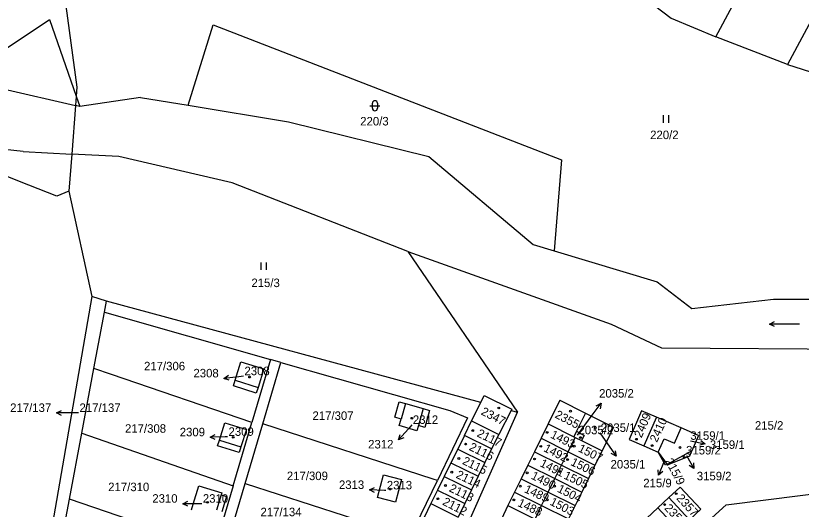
# Model space of a CAD drawing. Extents: x -735249 to -729401, y -1124843 to -1121828.
# Drawn here: x -733523 to -733365.8, y -1123120 to -1123021.3 of the extents above; entities that cross this region are included whole.
import ezdxf

# ---------------------------------------------------------------- set-up
doc = ezdxf.new("R2010")
doc.units = 0
for name, color, linetype in [('Vrstva 1', 7, 'Continuous'), ('Vrstva 16', 7, 'Continuous'), ('Vrstva 18', 7, 'Continuous'), ('Vrstva 19', 7, 'Continuous'), ('Vrstva 25', 7, 'Continuous'), ('Vrstva 4', 7, 'Continuous')]:
    doc.layers.add(name, color=color, linetype=linetype)

msp = doc.modelspace()

# ---------------------------------------------------------------- linework, layer by layer
at = {"layer": 'Vrstva 1'}
for points in [[(-733522.71, -1122947.34), (-733510.77, -1123035.57)], [(-733382.89, -1123025.56), (-733367.66, -1122997.06)], [(-733355.21, -1123006.21), (-733368.6, -1123031.06)], [(-733395.2, -1123019.26), (-733391.84, -1123021.78)], [(-733391.84, -1123021.78), (-733382.89, -1123025.56)], [(-733488.5, -1123039.2), (-733483.5, -1123023.1)], [(-733483.5, -1123023.1), (-733413.8, -1123050.1)], [(-733368.6, -1123031.06), (-733382.89, -1123025.56)], [(-733368.6, -1123031.06), (-733362.49, -1123033.02)], [(-733510.77, -1123035.57), (-733510.91, -1123037.39)], [(-733510.91, -1123037.39), (-733511.05, -1123039.26)], [(-733498.07, -1123037.66), (-733510.19, -1123039.46)], [(-733498.07, -1123037.66), (-733488.5, -1123039.2)], [(-733511.05, -1123039.26), (-733511.79, -1123048.97)], [(-733510.19, -1123039.46), (-733511.05, -1123039.26)], [(-733488.5, -1123039.2), (-733468.43, -1123042.52)], [(-733468.43, -1123042.52), (-733440.34, -1123049.43)], [(-733511.79, -1123048.97), (-733512.36, -1123056.41)], [(-733502.41, -1123049.47), (-733511.79, -1123048.97)], [(-733479.7, -1123054.74), (-733502.41, -1123049.47)], [(-733440.34, -1123049.43), (-733419.48, -1123067.03)], [(-733413.8, -1123050.1), (-733415.3, -1123068.3)], [(-733444.55, -1123068.46), (-733479.7, -1123054.74)], [(-733512.36, -1123056.41), (-733507.81, -1123077.47)], [(-733419.48, -1123067.03), (-733415.3, -1123068.3)], [(-733444.55, -1123068.46), (-733403.87, -1123083.01)], [(-733444.55, -1123068.46), (-733422.59, -1123100.61)], [(-733415.3, -1123068.3), (-733394.69, -1123074.54)], [(-733394.69, -1123074.54), (-733387.75, -1123079.83)], [(-733507.81, -1123077.47), (-733516.57, -1123128.22)], [(-733504.85, -1123078.39), (-733507.81, -1123077.47)], [(-733505.27, -1123080.6), (-733504.85, -1123078.39)], [(-733429.95, -1123098.62), (-733504.85, -1123078.39)], [(-733387.75, -1123079.83), (-733371.38, -1123077.97)], [(-733371.38, -1123077.97), (-733346.86, -1123077.96)], [(-733507.38, -1123091.83), (-733505.27, -1123080.6)], [(-733505.27, -1123080.6), (-733472.01, -1123090.05)], [(-733403.87, -1123083.01), (-733393.81, -1123087.7)], [(-733393.81, -1123087.7), (-733354.9, -1123087.99)], [(-733479.1, -1123094.19), (-733477.95, -1123090.5)], [(-733477.95, -1123090.5), (-733473.37, -1123091.93)], [(-733472.01, -1123090.05), (-733475.74, -1123102.65)], [(-733473.6, -1123102.95), (-733469.96, -1123090.64)], [(-733469.96, -1123090.64), (-733472.01, -1123090.05)], [(-733469.96, -1123090.64), (-733436.14, -1123100.25)], [(-733509.81, -1123104.8), (-733507.38, -1123091.83)], [(-733503.82, -1123093.06), (-733507.38, -1123091.83)], [(-733473.37, -1123091.93), (-733474.52, -1123095.62)], [(-733475.74, -1123102.65), (-733503.82, -1123093.06)], [(-733479.46, -1123095.33), (-733479.1, -1123094.19)], [(-733474.88, -1123096.76), (-733479.46, -1123095.33)], [(-733474.52, -1123095.62), (-733474.88, -1123096.76)], [(-733429.95, -1123098.62), (-733429.28, -1123097.26)], [(-733429.28, -1123097.26), (-733423.74, -1123099.99)], [(-733447.18, -1123101.6), (-733446.3, -1123098.5)], [(-733446.3, -1123098.5), (-733445.04, -1123098.86)], [(-733445.04, -1123098.86), (-733441.48, -1123099.87)], [(-733431.79, -1123102.34), (-733429.95, -1123098.62)], [(-733414.17, -1123098.2), (-733416.49, -1123102.93)], [(-733414.17, -1123098.2), (-733409.02, -1123100.78)], [(-733441.48, -1123099.87), (-733440.21, -1123100.22)], [(-733440.21, -1123100.22), (-733441.17, -1123103.63)], [(-733440.86, -1123141.79), (-733422.59, -1123100.61)], [(-733436.14, -1123100.25), (-733432.59, -1123101.72)], [(-733423.88, -1123100.26), (-733426.34, -1123105.03)], [(-733423.74, -1123099.99), (-733423.88, -1123100.26)], [(-733423.88, -1123100.26), (-733422.59, -1123100.61)], [(-733397.77, -1123100.31), (-733400.27, -1123106.03)], [(-733394.82, -1123101.59), (-733397.77, -1123100.31)], [(-733445.92, -1123101.96), (-733447.18, -1123101.6)], [(-733446.3, -1123103.28), (-733445.92, -1123101.96)], [(-733432.59, -1123101.72), (-733438.65, -1123114.24)], [(-733409.02, -1123100.78), (-733410.81, -1123104.41)], [(-733409.02, -1123100.78), (-733403.38, -1123103.61)], [(-733394.82, -1123101.59), (-733397.36, -1123107.3)], [(-733389.87, -1123103.75), (-733394.82, -1123101.59)], [(-733482.25, -1123106.16), (-733481.16, -1123102.71)], [(-733481.16, -1123102.71), (-733476.86, -1123104.06)], [(-733479.49, -1123115.29), (-733475.74, -1123102.65)], [(-733477.12, -1123114.84), (-733473.6, -1123102.95)], [(-733439.5, -1123113.97), (-733473.6, -1123102.95)], [(-733442.73, -1123104.29), (-733446.3, -1123103.28)], [(-733442.44, -1123103.27), (-733442.73, -1123104.29)], [(-733441.17, -1123103.63), (-733442.44, -1123103.27)], [(-733433.23, -1123105.25), (-733431.79, -1123102.34)], [(-733431.79, -1123102.34), (-733426.34, -1123105.03)], [(-733416.49, -1123102.93), (-733417.9, -1123105.81)], [(-733416.49, -1123102.93), (-733411.34, -1123105.5)], [(-733403.38, -1123103.61), (-733405.69, -1123108.32)], [(-733391.21, -1123106.81), (-733389.87, -1123103.75)], [(-733386.37, -1123105.28), (-733389.87, -1123103.75)], [(-733512.28, -1123117.95), (-733509.81, -1123104.8)], [(-733509.81, -1123104.8), (-733479.49, -1123115.29)], [(-733476.86, -1123104.06), (-733477.95, -1123107.52)], [(-733433.23, -1123105.25), (-733434.57, -1123107.97)], [(-733427.78, -1123107.94), (-733433.23, -1123105.25)], [(-733426.34, -1123105.03), (-733427.78, -1123107.94)], [(-733410.81, -1123104.41), (-733411.34, -1123105.5)], [(-733410.81, -1123104.41), (-733409.24, -1123105.22)], [(-733409.24, -1123105.22), (-733409.77, -1123106.28)], [(-733386.37, -1123105.28), (-733387.7, -1123108.33)], [(-733482.61, -1123107.31), (-733482.25, -1123106.16)], [(-733417.9, -1123105.81), (-733419.22, -1123108.5)], [(-733417.9, -1123105.81), (-733412.5, -1123108.5)], [(-733412.5, -1123108.5), (-733411.09, -1123105.63)], [(-733411.34, -1123105.5), (-733411.09, -1123105.63)], [(-733411.09, -1123105.63), (-733409.77, -1123106.28)], [(-733409.77, -1123106.28), (-733405.69, -1123108.32)], [(-733400.27, -1123106.03), (-733397.36, -1123107.3)], [(-733394.44, -1123108.58), (-733393.24, -1123105.93)], [(-733393.24, -1123105.93), (-733391.21, -1123106.81)], [(-733478.32, -1123108.66), (-733482.61, -1123107.31)], [(-733477.95, -1123107.52), (-733478.32, -1123108.66)], [(-733434.57, -1123107.97), (-733435.92, -1123110.71)], [(-733434.57, -1123107.97), (-733429.12, -1123110.66)], [(-733427.78, -1123107.94), (-733429.12, -1123110.66)], [(-733405.69, -1123108.32), (-733407.1, -1123111.19)], [(-733397.36, -1123107.3), (-733394.44, -1123108.58)], [(-733387.7, -1123108.33), (-733392.68, -1123111.03)], [(-733388.12, -1123109.29), (-733387.7, -1123108.33)], [(-733419.22, -1123108.5), (-733420.55, -1123111.2)], [(-733419.22, -1123108.5), (-733413.82, -1123111.19)], [(-733413.82, -1123111.19), (-733412.5, -1123108.5)], [(-733412.5, -1123108.5), (-733407.1, -1123111.19)], [(-733392.98, -1123111.19), (-733394.44, -1123108.58)], [(-733394.44, -1123108.58), (-733392.68, -1123111.03)], [(-733392.62, -1123111.11), (-733388.12, -1123109.29)], [(-733435.92, -1123110.71), (-733437.26, -1123113.43)], [(-733435.92, -1123110.71), (-733430.47, -1123113.4)], [(-733429.12, -1123110.66), (-733430.47, -1123113.4)], [(-733420.55, -1123111.2), (-733421.87, -1123113.89)], [(-733420.55, -1123111.2), (-733415.14, -1123113.88)], [(-733415.14, -1123113.88), (-733413.82, -1123111.19)], [(-733413.82, -1123111.19), (-733408.42, -1123113.88)], [(-733407.1, -1123111.19), (-733408.42, -1123113.88)], [(-733392.68, -1123111.03), (-733392.98, -1123111.19)], [(-733392.68, -1123111.03), (-733392.62, -1123111.11)], [(-733450.62, -1123117.62), (-733449.42, -1123113.1)], [(-733449.42, -1123113.1), (-733445.82, -1123114.05)], [(-733445.82, -1123114.05), (-733447.02, -1123118.58)], [(-733444.09, -1123125.5), (-733438.65, -1123114.24)], [(-733438.65, -1123114.24), (-733439.5, -1123113.97)], [(-733437.26, -1123113.43), (-733438.61, -1123116.18)], [(-733437.26, -1123113.43), (-733431.81, -1123116.12)], [(-733430.47, -1123113.4), (-733431.81, -1123116.12)], [(-733421.87, -1123113.89), (-733423.19, -1123116.59)], [(-733421.87, -1123113.89), (-733416.46, -1123116.58)], [(-733416.46, -1123116.58), (-733415.14, -1123113.88)], [(-733415.14, -1123113.88), (-733409.74, -1123116.57)], [(-733408.42, -1123113.88), (-733409.74, -1123116.57)], [(-733487.48, -1123119), (-733486.35, -1123115.32)], [(-733486.35, -1123115.32), (-733481.77, -1123116.73)], [(-733479.49, -1123115.29), (-733483.22, -1123127.91)], [(-733480.67, -1123126.81), (-733477.12, -1123114.84)], [(-733477.12, -1123114.84), (-733444.09, -1123125.5)], [(-733438.61, -1123116.18), (-733439.94, -1123118.88)], [(-733438.61, -1123116.18), (-733433.17, -1123118.87)], [(-733431.81, -1123116.12), (-733433.17, -1123118.87)], [(-733392.35, -1123117.68), (-733390.08, -1123115.56)], [(-733390.08, -1123115.56), (-733385.93, -1123120)], [(-733380.85, -1123119.12), (-733350.67, -1123115.33)], [(-733481.77, -1123116.73), (-733481.89, -1123117.11)], [(-733481.89, -1123117.11), (-733480.86, -1123117.43)], [(-733480.86, -1123117.43), (-733481.8, -1123120.51)], [(-733447.02, -1123118.58), (-733450.62, -1123117.62)], [(-733423.19, -1123116.59), (-733424.51, -1123119.28)], [(-733423.19, -1123116.59), (-733417.78, -1123119.27)], [(-733417.78, -1123119.27), (-733416.46, -1123116.58)], [(-733416.46, -1123116.58), (-733411.06, -1123119.25)], [(-733409.74, -1123116.57), (-733411.06, -1123119.25)], [(-733394.55, -1123119.74), (-733392.35, -1123117.68)], [(-733392.35, -1123117.68), (-733388.2, -1123122.12)], [(-733513.94, -1123126.79), (-733512.28, -1123117.95)], [(-733483.22, -1123127.91), (-733512.28, -1123117.95)], [(-733487.83, -1123120.14), (-733487.48, -1123119)], [(-733439.94, -1123118.88), (-733441.3, -1123121.63)], [(-733439.94, -1123118.88), (-733434.5, -1123121.56)], [(-733433.17, -1123118.87), (-733434.5, -1123121.56)], [(-733424.51, -1123119.28), (-733425.83, -1123121.98)], [(-733424.51, -1123119.28), (-733419.1, -1123121.96)], [(-733419.1, -1123121.96), (-733417.78, -1123119.27)], [(-733417.78, -1123119.27), (-733412.38, -1123121.94)], [(-733411.06, -1123119.25), (-733412.38, -1123121.94)], [(-733400.36, -1123136.78), (-733380.85, -1123119.12)], [(-733396.76, -1123121.8), (-733394.55, -1123119.74)], [(-733394.55, -1123119.74), (-733390.4, -1123124.18)], [(-733385.93, -1123120), (-733388.2, -1123122.12)]]:
    msp.add_lwpolyline(points, dxfattribs=at)
at = {"layer": 'Vrstva 16'}
for points in [[(-733477.45, -1123093.39), (-733478.37, -1123093.49)], [(-733510.45, -1123100.74), (-733511.87, -1123100.74)], [(-733410.61, -1123105.21), (-733407.64, -1123101.21)], [(-733443.74, -1123103.13), (-733444.41, -1123103.89)], [(-733406.15, -1123104.73), (-733404.61, -1123106.94)], [(-733480.64, -1123105.52), (-733481.09, -1123105.53)], [(-733448.96, -1123116.23), (-733449.23, -1123116.22)], [(-733485.77, -1123118.89), (-733486.58, -1123118.89)]]:
    msp.add_lwpolyline(points, dxfattribs=at)
at = {"layer": 'Vrstva 25'}
for points in [[(-733452.14, -1123039.31), (-733450.14, -1123039.31)], [(-733451.64, -1123039.81), (-733451.64, -1123038.81)], [(-733450.64, -1123038.81), (-733450.64, -1123039.81)], [(-733393.387, -1123042.695), (-733393.387, -1123041.195)], [(-733392.353, -1123042.695), (-733392.353, -1123041.195)], [(-733473.897, -1123072.125), (-733473.897, -1123070.625)], [(-733472.863, -1123072.125), (-733472.863, -1123070.625)], [(-733371.2, -1123083.469), (-733372.2, -1123082.97), (-733371.2, -1123082.47)], [(-733366.2, -1123082.97), (-733372.2, -1123082.97)], [(-733480.301, -1123094.209), (-733481.351, -1123093.824), (-733480.413, -1123093.217)], [(-733478.37, -1123093.49), (-733481.351, -1123093.824)], [(-733407.64, -1123101.21), (-733405.852, -1123098.802)], [(-733406.849, -1123099.307), (-733405.852, -1123098.802), (-733406.047, -1123099.903)], [(-733513.87, -1123101.239), (-733514.87, -1123100.74), (-733513.87, -1123100.24)], [(-733511.87, -1123100.74), (-733514.87, -1123100.74)], [(-733483.077, -1123106.078), (-733484.089, -1123105.603), (-733483.101, -1123105.08)], [(-733444.41, -1123103.89), (-733446.393, -1123106.14)], [(-733445.357, -1123105.72), (-733446.393, -1123106.14), (-733446.107, -1123105.059)], [(-733481.09, -1123105.53), (-733484.089, -1123105.603)], [(-733387.99, -1123106.33), (-733385.05, -1123106.922)], [(-733385.931, -1123106.236), (-733385.05, -1123106.922), (-733386.129, -1123107.215)], [(-733404.61, -1123106.94), (-733402.894, -1123109.4)], [(-733403.056, -1123108.294), (-733402.894, -1123109.4), (-733403.876, -1123108.866)], [(-733388.81, -1123109.26), (-733387.306, -1123111.855)], [(-733393.28, -1123110.41), (-733394.389, -1123113.197)], [(-733387.375, -1123110.739), (-733387.306, -1123111.855), (-733388.24, -1123111.241)], [(-733393.554, -1123112.453), (-733394.389, -1123113.197), (-733394.484, -1123112.083)], [(-733451.243, -1123116.663), (-733452.228, -1123116.137), (-733451.215, -1123115.665)], [(-733449.23, -1123116.22), (-733452.228, -1123116.137)], [(-733488.58, -1123119.389), (-733489.58, -1123118.89), (-733488.58, -1123118.39)], [(-733486.58, -1123118.89), (-733489.58, -1123118.89)]]:
    msp.add_lwpolyline(points, dxfattribs=at)
for centre in [(-733476.22, -1123093.57), (-733426.36, -1123099.75), (-733412.01, -1123100.39), (-733443.74, -1123101.8), (-733407.05, -1123103.71), (-733431.57, -1123104.27), (-733416.67, -1123104.63), (-733479.49, -1123105.61), (-733432.99, -1123106.97), (-733410, -1123105.67), (-733398.81, -1123106), (-733417.96, -1123107.41), (-733411.25, -1123107.38), (-733395.66, -1123107.27), (-733390.1, -1123107.65), (-733434.34, -1123109.85), (-733419.19, -1123109.94), (-733412.58, -1123110.06), (-733389.29, -1123109.51), (-733435.76, -1123112.58), (-733420.68, -1123112.72), (-733414.07, -1123112.47), (-733448.07, -1123115.96), (-733437.03, -1123115.25), (-733422.05, -1123115.38), (-733415.21, -1123115.38), (-733438.53, -1123117.9), (-733390.84, -1123116.89), (-733484.62, -1123118.62), (-733423.34, -1123118.13), (-733416.64, -1123118.12), (-733393.16, -1123119.07)]:
    msp.add_circle(centre, 0.175, dxfattribs=at)
for centre, start, end in [((-733451.14, -1123038.81), 0.10099, 180.00143), ((-733451.14, -1123039.81), 180.10243, 0.00286)]:
    msp.add_arc(centre, 0.5, start, end, dxfattribs=at)
at = {"layer": 'Vrstva 4'}
for points in [[(-733533.44, -1123033.51), (-733516.23, -1123022.04)], [(-733516.23, -1123022.04), (-733510.91, -1123037.39)], [(-733525.5, -1123035.92), (-733511.05, -1123039.26)], [(-733510.91, -1123037.39), (-733510.19, -1123039.46)], [(-733521.54, -1123048.46), (-733534.62, -1123047.07)], [(-733521.54, -1123048.46), (-733511.79, -1123048.97)], [(-733520.39, -1123055.2), (-733531.53, -1123050.79)], [(-733514.81, -1123057.4), (-733520.39, -1123055.2)], [(-733512.36, -1123056.41), (-733514.81, -1123057.4)], [(-733479.1, -1123094.19), (-733474.52, -1123095.62)], [(-733445.04, -1123098.86), (-733445.92, -1123101.96)], [(-733441.48, -1123099.87), (-733442.44, -1123103.27)], [(-733482.25, -1123106.16), (-733477.95, -1123107.52)], [(-733481.89, -1123117.11), (-733482.83, -1123120.2)]]:
    msp.add_lwpolyline(points, dxfattribs=at)

# ---------------------------------------------------------------- texts
at = {"layer": 'Vrstva 16'}
for s, p in [('2308', (-733487.456, -1123093.63)), ('2035/2', (-733406.28, -1123097.67)), ('217/137', (-733524.127, -1123100.54)), ('2309', (-733490.196, -1123105.41)), ('2312', (-733452.496, -1123107.84)), ('3159/1', (-733384.11, -1123107.92)), ('2035/1', (-733403.98, -1123111.85)), ('3159/2', (-733386.73, -1123114.21)), ('2313', (-733458.336, -1123115.94)), ('215/9', (-733397.438, -1123115.6)), ('2310', (-733495.686, -1123118.69)), ('217/134', (-733474.04, -1123121.39))]:
    msp.add_text(s, height=1.7, dxfattribs=at).set_placement(p)
at = {"layer": 'Vrstva 18'}
for s, p in [('220/3', (-733454.08, -1123043.25)), ('220/2', (-733396.06, -1123045.98)), ('215/3', (-733475.86, -1123075.57)), ('217/306', (-733497.34, -1123092.22)), ('217/137', (-733510.25, -1123100.54)), ('217/307', (-733463.63, -1123102.13)), ('217/308', (-733501.15, -1123104.7)), ('215/2', (-733375.1, -1123104.09)), ('217/309', (-733468.76, -1123114.17)), ('217/310', (-733504.51, -1123116.38))]:
    msp.add_text(s, height=1.7, dxfattribs=at).set_placement(p)
msp.add_text('215/9', height=1.7, rotation=297.80237, dxfattribs=at).set_placement((-733393.13, -1123110.323))
at = {"layer": 'Vrstva 19'}
for s, p in [('2308', (-733477.25, -1123093.19)), ('2312', (-733443.54, -1123102.93)), ('2309', (-733480.44, -1123105.32)), ('2035/2', (-733410.41, -1123105.01)), ('2035/1', (-733405.95, -1123104.53)), ('3159/1', (-733388.03, -1123106.11)), ('3159/2', (-733388.87, -1123109.04)), ('2313', (-733448.76, -1123116.03)), ('2310', (-733485.57, -1123118.69))]:
    msp.add_text(s, height=1.7, dxfattribs=at).set_placement(p)
for s, rotation, p in [('2347', 333.00265, (-733430.062, -1123100.983)), ('2355', 332.50264, (-733415.261, -1123101.605)), ('2409', 66.70053, (-733397.804, -1123105.848)), ('2410', 65.20052, (-733394.707, -1123106.745)), ('2117', 334.00266, (-733430.863, -1123105.378)), ('1493', 333.40265, (-733416.162, -1123105.621)), ('2116', 333.60265, (-733432.432, -1123108.08)), ('1492', 332.80265, (-733417.521, -1123108.324)), ('1507', 333.00265, (-733410.612, -1123108.353)), ('2115', 333.90266, (-733433.783, -1123110.889)), ('1506', 334.00266, (-733412.103, -1123111.108)), ('1491', 333.50265, (-733418.262, -1123111.351)), ('2114', 334.40266, (-733435.054, -1123113.647)), ('1490', 333.40265, (-733420.032, -1123113.831)), ('1505', 334.50266, (-733413.494, -1123113.796)), ('2113', 333.80266, (-733436.433, -1123116.349)), ('1489', 335.10266, (-733421.395, -1123116.543)), ('1504', 332.70265, (-733414.791, -1123116.425)), ('2112', 332.60264, (-733437.751, -1123119.015)), ('1503', 332.90265, (-733416.281, -1123119.034)), ('2357', 312.50249, (-733390.918, -1123117.882)), ('1488', 334.90266, (-733422.725, -1123119.304)), ('2358', 313.20249, (-733393.328, -1123119.878))]:
    msp.add_text(s, height=1.7, rotation=rotation, dxfattribs=at).set_placement(p)

doc.saveas('drawing.dxf')
